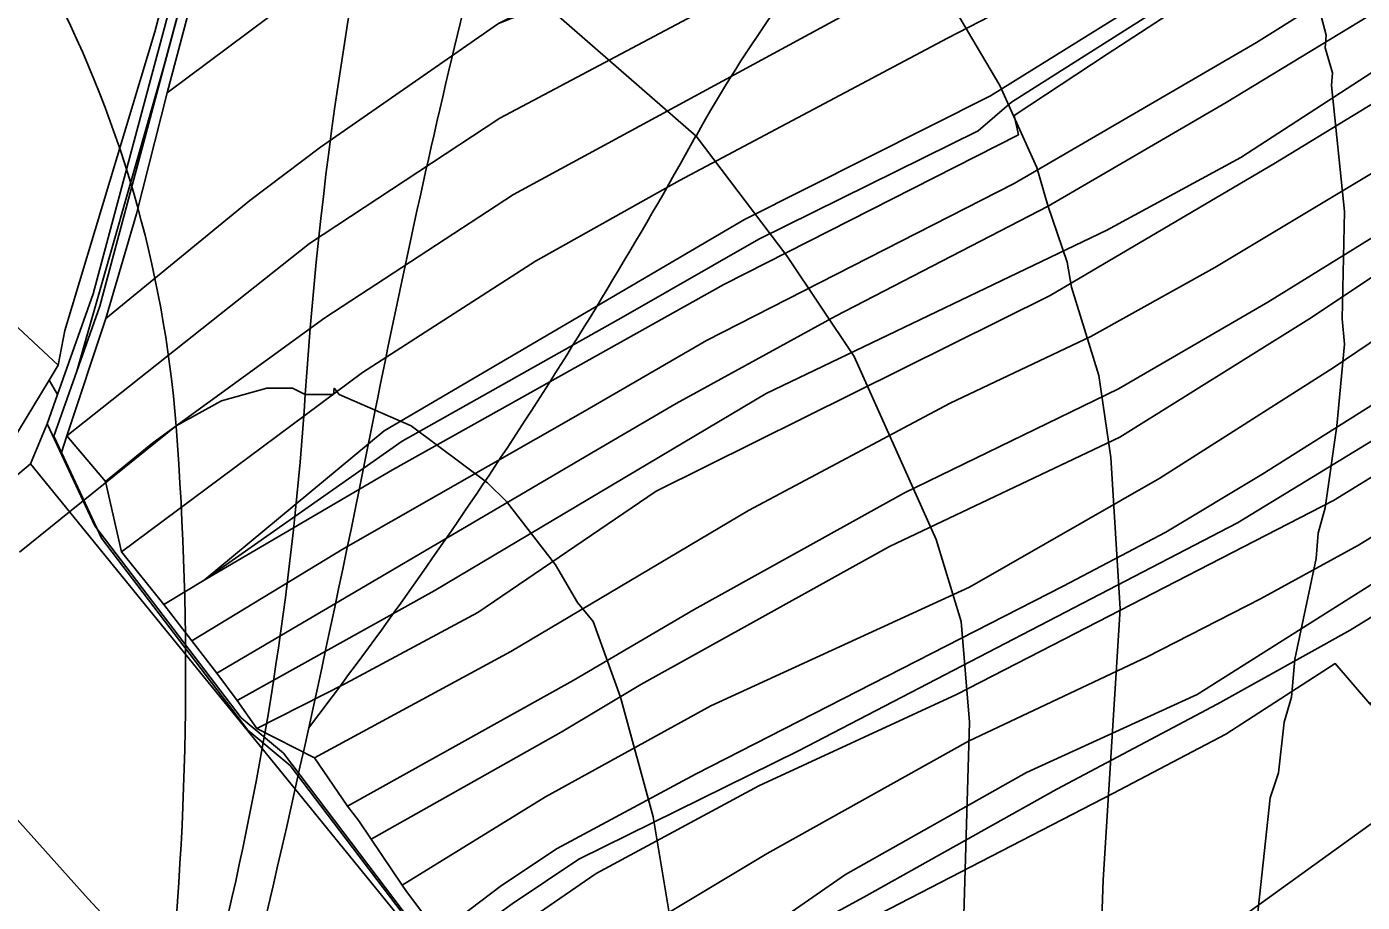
# Model space of a CAD drawing. Extents: x -510989 to -501240, y -1184665 to -1176098.
# Drawn here: x -504123.7 to -503911.8, y -1182831.5 to -1182692.7 of the extents above; entities that cross this region are included whole.
import ezdxf

# ---------------------------------------------------------------- set-up
doc = ezdxf.new("R2010")
doc.units = 0
for name, color, linetype in [('lesni_pozemek', 7, 'Continuous'), ('NAVRH_rozvodnice', 7, 'Continuous'), ('ostatni_plocha_x_ostatni_komunikace', 7, 'Continuous'), ('popis', 7, 'Continuous'), ('STAV_povodi', 7, 'Continuous'), ('STAV_zaplavove_uzemi', 7, 'Continuous'), ('trvaly_travni_porost', 7, 'Continuous'), ('vrstevnice_01', 7, 'Continuous'), ('vrstevnice_02', 7, 'Continuous')]:
    doc.layers.add(name, color=color, linetype=linetype)

msp = doc.modelspace()

# ---------------------------------------------------------------- linework, layer by layer
at = {"layer": 'lesni_pozemek'}
msp.add_lwpolyline([(-504108.08, -1182644.43), (-504093.8, -1182657.06), (-504103.38, -1182693.45), (-504117.63, -1182740.83), (-504118.68, -1182746.36), (-504132.13, -1182733.89), (-504174.32, -1182695.83), (-504155.94, -1182673.32), (-504125.54, -1182629.68)], close=True, dxfattribs=at)
msp.add_lwpolyline([(-504089.79, -1182857.01), (-504113.93, -1182830.98), (-504138.84, -1182803.26), (-504152.42, -1182786.67), (-504123.07, -1182761.98), (-504057.27, -1182842.9)], dxfattribs=at)
at = {"layer": 'NAVRH_rozvodnice'}
for centre, radius, start, end in [((-502469.97, -1183071.76), 1629.8, 164.16335, 168.739), ((-503830.02, -1182814.17), 214.47, 137.7624, 150.9414), ((-504282.44, -1182770.15), 182.99, 4.4346, 28.0858), ((-504694.92, -1182333.59), 774.97, 322.64014, 330.94139), ((-506590.51, -1182251.31), 2571.63, 346.44617, 348.739), ((-504606.98, -1182795.32), 508.5, 353.5433, 4.4346)]:
    msp.add_arc(centre, radius, start, end, dxfattribs=at)
at = {"layer": 'ostatni_plocha_x_ostatni_komunikace'}
for points in [[(-504054.06, -1182368.12), (-504078.54, -1182472.67), (-504067.18, -1182550.64), (-504069.04, -1182594.17), (-504073.53, -1182613.89), (-504079.06, -1182629.93), (-504092.77, -1182658.99), (-504113.17, -1182735.06), (-504118.8, -1182751), (-504120.13, -1182748.75), (-504118.68, -1182746.36), (-504117.63, -1182740.83), (-504103.38, -1182693.45), (-504093.8, -1182657.06), (-504079.45, -1182627.96), (-504074.34, -1182613.7), (-504070.26, -1182595.76), (-504067.83, -1182551.12), (-504079.47, -1182472.68), (-504054.51, -1182368.02)], [(-504064.75, -1182552.42), (-504066.88, -1182600.91), (-504071.56, -1182616.57), (-504076.52, -1182633.12), (-504086.12, -1182653.29), (-504092.94, -1182671.23), (-504097.49, -1182688.34), (-504101.43, -1182703.13), (-504106.25, -1182722.37), (-504111.13, -1182738.96), (-504117.35, -1182757.54), (-504118.17, -1182760.19), (-504119.38, -1182757.61), (-504112.1, -1182737), (-504091.71, -1182660.92), (-504078, -1182631.85), (-504072.47, -1182615.81), (-504067.98, -1182596.08), (-504066.13, -1182552.55)]]:
    msp.add_lwpolyline(points, dxfattribs=at)
msp.add_lwpolyline([(-504120.45, -1182755.66), (-504119.24, -1182758.24), (-504112.9, -1182771.84), (-504089.67, -1182802.29), (-504082.97, -1182807.91), (-504057.34, -1182841.66), (-504028.33, -1182873.74), (-504005.84, -1182900.48), (-503993.33, -1182913.41), (-503981.65, -1182927.85), (-503967.63, -1182943.24), (-503968.52, -1182943.98), (-504018.34, -1182886.36), (-504018.48, -1182886.2), (-504057.27, -1182842.9), (-504123.07, -1182761.98)], close=True, dxfattribs=at)
at = {"layer": 'popis'}
msp.add_lwpolyline([(-504056.26, -1182843.61), (-504081.89, -1182809.86), (-504088.59, -1182804.23), (-504111.83, -1182773.79), (-504119.38, -1182757.61), (-504115.74, -1182747.3), (-504101.91, -1182698.96), (-504091.71, -1182660.92), (-504078, -1182631.85), (-504072.47, -1182615.81), (-504067.98, -1182596.08), (-504066.13, -1182552.55), (-504077.49, -1182474.57), (-504065.26, -1182422.28), (-504053.02, -1182369.99), (-504046.18, -1182319.23), (-504047.14, -1182295.34), (-504048.85, -1182295.22), (-504060.16, -1182263.76), (-504066.42, -1182227.36), (-504086.38, -1182189.26), (-504088.87, -1182159.39)], dxfattribs=at)
at = {"layer": 'STAV_povodi'}
for centre, radius, start, end in [((-503464.96, -1182791.43), 615.87, 155.3948, 176.23631), ((-504590.46, -1182717.39), 512.06, 336.9635, 356.2363)]:
    msp.add_arc(centre, radius, start, end, dxfattribs=at)
at = {"layer": 'STAV_zaplavove_uzemi'}
msp.add_spline([(-502250.32, -1184002.61), (-502355.07, -1183875.41), (-502442.37, -1183790.61), (-502477.29, -1183700.82), (-502532.16, -1183578.61), (-502567.08, -1183448.91), (-502626.05, -1183402.34), (-502705.41, -1183380.59), (-502814.2, -1183349.87), (-502882.03, -1183297.39), (-502931.95, -1183237.24), (-503042.02, -1183107.97), (-503139.64, -1183018.94), (-503222.14, -1182957.59), (-503308.56, -1182839.96), (-503316.24, -1182784.92), (-503330.32, -1182756.77), (-503348.24, -1182719.65), (-503334.16, -1182651.82), (-503323.92, -1182595.5), (-503313.68, -1182526.39), (-503294.1, -1182480.5), (-503251.86, -1182396.03), (-503229.34, -1182314.37), (-503216.1, -1182227.15), (-503242.43, -1182174.5), (-503271.86, -1182129.59), (-503287.34, -1182081.58), (-503343.88, -1182028.1), (-503361.79, -1182008.91), (-503396.35, -1181952.59), (-503442.43, -1181933.39), (-503497.46, -1181888.6), (-503525.62, -1181860.44), (-503528.18, -1181837.4), (-503548.66, -1181767.01), (-503558.9, -1181729.89), (-503576.82, -1181682.53), (-503578.1, -1181621.1), (-503567.86, -1181572.46), (-503552.5, -1181536.63), (-503538.04, -1181458.36), (-503518.33, -1181411.9), (-503509.88, -1181341.51), (-503497.21, -1181207.63), (-503499.77, -1181097.56), (-503498.02, -1181031.35), (-503510.82, -1180970.85), (-503549.22, -1180952.23), (-503571.32, -1180940.6), (-503605.07, -1180937.11), (-503651.61, -1180939.44), (-503671.39, -1180917.33), (-503679.53, -1180892.89), (-503713.27, -1180871.95), (-503727.24, -1180859.15), (-503734.22, -1180833.55), (-503728.4, -1180799.81), (-503741.2, -1180770.72), (-503722.82, -1180725.17), (-503721.54, -1180703.41), (-503731.78, -1180697.01), (-503767.61, -1180699.57), (-503790.65, -1180697.01), (-503817.53, -1180697.01), (-503861.04, -1180686.77), (-503889.2, -1180675.25), (-503900.72, -1180668.85), (-503953.2, -1180679.09), (-503997.99, -1180697.01), (-504063.27, -1180722.61), (-504109.34, -1180749.49), (-504142.62, -1180776.36), (-504177.18, -1180796.84), (-504211.73, -1180817.32), (-504414.98, -1180961.5), (-504472.7, -1180998.11), (-504544.51, -1181068.5), (-504600.82, -1181143.12), (-504621.94, -1181196.62), (-504641.65, -1181267.01), (-504660.25, -1181350.62), (-504634.7, -1181398.32), (-504617.66, -1181447.72), (-504600.62, -1181492.01), (-504587, -1181548.23), (-504592.11, -1181628.29), (-504569.96, -1181682.81), (-504568.26, -1181664.07), (-504554.63, -1181621.48), (-504547.82, -1181597.63)], degree=3, dxfattribs=at)
at = {"layer": 'trvaly_travni_porost'}
for points in [[(-503774.22, -1182482.21), (-503774.74, -1182490.02), (-503775.12, -1182497.76), (-503813.01, -1182519.62), (-503844.79, -1182538.7), (-503872.94, -1182555.96), (-503949.28, -1182606.39), (-503989.12, -1182629.03), (-504009.4, -1182642.33), (-504035.41, -1182656.41), (-504069.12, -1182679.02), (-504101.43, -1182703.13), (-504097.49, -1182688.34), (-504054.63, -1182657.64), (-504036.59, -1182645.38), (-504017.6, -1182632.91), (-503976.28, -1182610.86), (-503955.72, -1182598.6), (-503938.59, -1182587.67), (-503912.52, -1182570), (-503873.08, -1182544.64), (-503841.73, -1182525.8), (-503824.87, -1182515.87)], [(-503812.56, -1182589.86), (-503846.15, -1182613.53), (-503870.96, -1182630.11), (-503913.58, -1182658.64), (-503948.97, -1182679.67), (-503977.58, -1182694.47), (-504020.12, -1182717.04), (-504042.97, -1182729.88), (-504070.41, -1182747.5), (-504108.65, -1182775.95), (-504111.18, -1182764.8), (-504103.68, -1182758.67), (-504076.37, -1182738.86), (-504046.46, -1182719.29), (-503993.33, -1182690.45), (-503969.82, -1182679.51), (-503956.13, -1182673.94), (-503930.87, -1182658.22), (-503877.65, -1182623.78), (-503858.37, -1182610.31), (-503834.2, -1182592.69), (-503827.85, -1182587.69)], [(-503763.24, -1182600.92), (-503733.78, -1182586.69), (-503754.26, -1182603.79), (-503801.05, -1182633.83), (-503816.31, -1182643.11), (-503836.29, -1182653.75), (-503861, -1182669.86), (-503891.69, -1182693.64), (-503925.57, -1182714.27), (-503961.31, -1182735.32), (-504023.83, -1182766.32), (-504052.14, -1182785.56), (-504073.09, -1182796.86), (-504087.17, -1182803.98), (-504090.31, -1182799.54), (-504059.05, -1182782.15), (-504006.38, -1182750.87), (-503952.31, -1182724.96), (-503931.08, -1182713.41), (-503890.52, -1182687.1), (-503864.69, -1182668.21), (-503829.25, -1182643.72), (-503788, -1182618.44)], [(-503799.62, -1182591.93), (-503819.63, -1182604.75), (-503841.89, -1182620.72), (-503879.09, -1182646.41), (-503903.66, -1182662.68), (-503917.15, -1182670.93), (-503934.74, -1182681.21), (-503970.8, -1182703.62), (-504009.81, -1182723.27), (-504066.98, -1182756.76), (-504095.54, -1182780.48), (-504101.93, -1182784.31), (-504108.65, -1182775.95), (-504070.41, -1182747.5), (-504042.97, -1182729.88), (-504020.12, -1182717.04), (-503977.58, -1182694.47), (-503948.97, -1182679.67), (-503913.58, -1182658.64), (-503870.96, -1182630.11), (-503846.15, -1182613.53), (-503812.56, -1182589.86)], [(-503740.25, -1182644.34), (-503802.57, -1182683.04), (-503834.81, -1182708.01), (-503858.05, -1182724.78), (-503887.25, -1182744.32), (-503931.6, -1182771.34), (-504001.26, -1182807.54), (-504036.07, -1182824.72), (-504046.65, -1182831.8), (-504056.65, -1182839.04), (-504058.42, -1182836.48), (-504048.37, -1182828.89), (-504039.55, -1182823), (-504017.47, -1182811.17), (-503959.23, -1182781.42), (-503942.97, -1182772.85), (-503927.71, -1182763.71), (-503904.98, -1182749.38), (-503864.54, -1182722.66), (-503839.67, -1182706.14), (-503817.33, -1182686.08), (-503799.57, -1182673.76), (-503780.53, -1182663.3), (-503736.15, -1182640.63)], [(-503761.17, -1182664.67), (-503794.11, -1182684.2), (-503865.29, -1182735.48), (-503899.59, -1182757.49), (-503916.35, -1182767.82), (-503960.96, -1182790.74), (-503976.18, -1182798.59), (-504007.51, -1182813.1), (-504033.35, -1182826.97), (-504054.69, -1182841.67), (-504056.65, -1182839.04), (-504046.65, -1182831.8), (-504036.07, -1182824.72), (-504001.26, -1182807.54), (-503931.6, -1182771.34), (-503887.25, -1182744.32), (-503858.05, -1182724.78), (-503834.81, -1182708.01), (-503802.57, -1182683.04), (-503740.25, -1182644.34)], [(-503889.21, -1182713.15), (-503862.11, -1182693.17), (-503883.97, -1182714.9), (-503920.27, -1182739.07), (-503950.26, -1182757.75), (-503986.82, -1182775.12), (-504026.24, -1182797.01), (-504038.91, -1182804.57), (-504069.03, -1182821.55), (-504071.02, -1182818.63), (-504072.8, -1182816.29), (-504036.99, -1182796.37), (-504017.78, -1182785.09), (-503984.41, -1182766.58), (-503950.45, -1182750.11), (-503926.78, -1182736.35)], [(-504174.32, -1182695.83), (-504132.13, -1182733.89), (-504118.68, -1182746.36), (-504120.13, -1182748.75), (-504126.2, -1182758.75), (-504149.03, -1182779.94), (-504210.52, -1182722.69)], [(-503893.44, -1182787.83), (-503903.53, -1182793.88), (-503910.57, -1182800.07), (-503916.07, -1182793.7), (-503933.46, -1182804.88), (-503951.36, -1182814.3), (-503989.96, -1182834.23), (-504016.4, -1182849.54), (-504036.63, -1182862.36), (-504038.46, -1182860.38), (-504009.12, -1182840.7), (-503990.87, -1182830.74), (-503960.27, -1182813.61), (-503934.82, -1182800.1), (-503913.7, -1182788.38), (-503900.51, -1182780.26)], [(-504163.77, -1182796.35), (-504152.42, -1182786.67), (-504138.84, -1182803.26), (-504113.93, -1182830.98), (-504089.79, -1182857.01), (-504068.07, -1182882.7), (-504047.02, -1182910.28), (-504031.75, -1182929.1), (-504022.97, -1182939.87), (-504000.89, -1182967.41), (-504006.62, -1182971.66), (-504010.43, -1182974.49), (-504017.32, -1182966.46), (-504023.18, -1182959.19), (-504028.9, -1182951.41), (-504049.39, -1182924.3), (-504062.53, -1182907.58), (-504078.64, -1182886.84), (-504089.37, -1182876.38), (-504101.08, -1182860.99), (-504139.67, -1182819.08)], [(-503916.07, -1182793.7), (-503910.57, -1182800.07), (-503904.69, -1182804.84), (-503898.23, -1182810.34), (-503937.12, -1182838.42), (-503964.15, -1182855.08), (-504012.61, -1182887.19), (-504025.97, -1182872.48), (-504036.63, -1182862.36), (-504016.4, -1182849.54), (-503989.96, -1182834.23), (-503951.36, -1182814.3), (-503933.46, -1182804.88)], [(-503869.44, -1182796.22), (-503834.74, -1182804.56), (-503851.82, -1182837), (-503855.53, -1182855.21), (-503867.73, -1182855.72), (-503884.6, -1182853.49), (-503902.3, -1182846.68), (-503922.46, -1182866.64), (-503989.06, -1182912.26), (-503999.59, -1182903.02), (-504012.61, -1182887.19), (-503964.15, -1182855.08), (-503937.12, -1182838.42), (-503898.23, -1182810.34), (-503907.87, -1182819.58), (-503909.45, -1182825.66), (-503901.42, -1182824.59)]]:
    msp.add_lwpolyline(points, close=True, dxfattribs=at)
for points in [[(-503891.87, -1182601.48), (-503912.24, -1182614.23), (-503946.13, -1182634.57), (-503968.65, -1182649.1), (-504020.3, -1182677.6), (-504048.84, -1182692.16), (-504077.09, -1182711.76), (-504088.29, -1182720.25), (-504111.13, -1182738.96), (-504106.25, -1182722.37), (-504101.43, -1182703.13), (-504069.12, -1182679.02), (-504035.41, -1182656.41), (-504009.4, -1182642.33), (-503945.44, -1182606.2), (-503908.01, -1182581.44)], [(-503906.08, -1182624), (-503961.54, -1182660.03), (-503987.36, -1182674.64), (-504048.61, -1182707.16), (-504078.8, -1182727.06), (-504117.35, -1182757.54), (-504111.13, -1182738.96), (-504088.29, -1182720.25), (-504077.09, -1182711.76), (-504048.84, -1182692.16), (-504027.29, -1182683.57), (-503965.78, -1182650.36), (-503946.95, -1182637.74), (-503927.75, -1182625.59), (-503912.24, -1182614.23), (-503891.87, -1182601.48)], [(-503866.95, -1182610.74), (-503924.47, -1182648.76), (-503958.46, -1182670.03), (-503969.82, -1182679.51), (-503993.33, -1182690.45), (-504046.46, -1182719.29), (-504076.37, -1182738.86), (-504103.68, -1182758.67), (-504111.18, -1182764.8), (-504117.35, -1182757.54), (-504078.8, -1182727.06), (-504048.61, -1182707.16), (-503987.36, -1182674.64), (-503961.54, -1182660.03), (-503906.08, -1182624)], [(-503894.52, -1182673.81), (-503928.58, -1182695.19), (-503967.03, -1182717.56), (-504015.84, -1182742.45), (-504035.44, -1182753.78), (-504073.38, -1182775.41), (-504097.51, -1182790.06), (-504101.93, -1182784.31), (-504095.54, -1182780.48), (-504065.63, -1182762.95), (-504013.08, -1182733.53), (-503966.31, -1182709.8), (-503967.01, -1182706.74), (-503952.28, -1182697.04), (-503917.92, -1182674.63), (-503844.87, -1182627.06)], [(-503844.87, -1182627.06), (-503917.92, -1182674.63), (-503952.28, -1182697.04), (-503967.01, -1182706.74), (-503966.31, -1182709.8), (-504013.08, -1182733.53), (-504065.63, -1182762.95), (-504095.54, -1182780.48), (-504064.14, -1182758.43), (-504029.06, -1182738.71), (-504007.53, -1182726.34), (-503972.71, -1182709.17), (-503967.43, -1182704.65), (-503936.46, -1182684.98), (-503910.44, -1182668.59)], [(-504054.69, -1182841.67), (-504033.35, -1182826.97), (-504007.51, -1182813.1), (-503976.18, -1182798.59), (-503960.96, -1182790.74), (-503916.35, -1182767.82), (-503899.59, -1182757.49), (-503865.29, -1182735.48), (-503794.11, -1182684.2), (-503761.17, -1182664.67), (-503740.25, -1182644.34), (-503736.15, -1182640.63), (-503712.16, -1182627.49)], [(-504028.66, -1182837.29), (-504006.23, -1182823.79), (-503974.26, -1182806.01), (-503945.9, -1182792.59), (-503927.93, -1182783.4), (-503912.4, -1182774.88), (-503887.4, -1182759.5), (-503861.66, -1182742.88), (-503845.42, -1182730.07), (-503788.61, -1182689.91), (-503745.69, -1182663.07), (-503724.62, -1182648.32), (-503700.56, -1182632.7), (-503737.48, -1182667.37), (-503747.16, -1182674.72), (-503791.16, -1182701.79), (-503830.95, -1182728.18), (-503857.76, -1182747.57), (-503871.81, -1182756.9), (-503887.47, -1182766.7), (-503938, -1182798.58), (-503965.08, -1182810.96), (-503993.8, -1182827.15), (-504039.7, -1182858.95)], [(-503700.56, -1182632.7), (-503724.62, -1182648.32), (-503745.69, -1182663.07), (-503788.61, -1182689.91), (-503845.42, -1182730.07), (-503861.66, -1182742.88), (-503887.4, -1182759.5), (-503912.4, -1182774.88), (-503927.93, -1182783.4), (-503945.9, -1182792.59), (-503974.26, -1182806.01), (-504006.23, -1182823.79), (-504028.66, -1182837.29)], [(-503910.44, -1182668.59), (-503936.46, -1182684.98), (-503967.43, -1182704.65), (-503972.71, -1182709.17), (-504007.53, -1182726.34), (-504029.06, -1182738.71), (-504064.14, -1182758.43), (-504095.54, -1182780.48), (-504066.98, -1182756.76), (-504009.81, -1182723.27), (-503970.8, -1182703.62), (-503934.74, -1182681.21), (-503917.15, -1182670.93), (-503903.66, -1182662.68)], [(-504039.7, -1182858.95), (-503993.8, -1182827.15), (-503965.08, -1182810.96), (-503938, -1182798.58), (-503887.47, -1182766.7), (-503871.81, -1182756.9), (-503857.76, -1182747.57), (-503830.95, -1182728.18), (-503791.16, -1182701.79), (-503747.16, -1182674.72), (-503737.48, -1182667.37), (-503739.46, -1182673.67), (-503769.96, -1182692.43), (-503794.16, -1182707.84), (-503801.54, -1182712.42), (-503818.58, -1182723.78), (-503850.5, -1182747.37), (-503876.9, -1182765.34), (-503900.51, -1182780.26), (-503913.7, -1182788.38), (-503934.82, -1182800.1), (-503960.27, -1182813.61), (-503990.87, -1182830.74), (-504009.12, -1182840.7)], [(-503904.96, -1182687.38), (-503933.39, -1182704.7), (-503961.6, -1182721.14), (-503995.37, -1182738.6), (-504020.63, -1182752.44), (-504033.37, -1182759.91), (-504093.55, -1182795.2), (-504097.51, -1182790.06), (-504073.38, -1182775.41), (-504035.44, -1182753.78), (-504015.84, -1182742.45), (-503967.03, -1182717.56), (-503928.58, -1182695.19), (-503894.52, -1182673.81)], [(-503890.52, -1182687.1), (-503931.08, -1182713.41), (-503952.31, -1182724.96), (-504006.38, -1182750.87), (-504059.05, -1182782.15), (-504090.31, -1182799.54), (-504093.55, -1182795.2), (-504033.37, -1182759.91), (-504020.63, -1182752.44), (-503995.37, -1182738.6), (-503961.6, -1182721.14), (-503933.39, -1182704.7), (-503904.96, -1182687.38)], [(-503904.23, -1182712.32), (-503935.17, -1182730.84), (-503954.84, -1182741.83), (-503977.15, -1182752.38), (-504009.18, -1182769.41), (-504046.88, -1182791.78), (-504078.05, -1182808.65), (-504087.17, -1182803.98), (-504073.09, -1182796.86), (-504052.14, -1182785.56), (-504023.83, -1182766.32), (-503961.31, -1182735.32), (-503925.57, -1182714.27), (-503891.69, -1182693.64)], [(-503889.21, -1182713.15), (-503926.78, -1182736.35), (-503950.45, -1182750.11), (-503984.41, -1182766.58), (-504017.78, -1182785.09), (-504036.99, -1182796.37), (-504072.8, -1182816.29), (-504078.05, -1182808.65), (-504046.88, -1182791.78), (-504009.18, -1182769.41), (-503977.15, -1182752.38), (-503954.84, -1182741.83), (-503935.17, -1182730.84), (-503904.23, -1182712.32)], [(-503880.47, -1182722.51), (-503916.43, -1182746.75), (-503943.93, -1182764.27), (-503974.11, -1182781.59), (-504015.13, -1182800.41), (-504041.39, -1182814.83), (-504064.11, -1182828.84), (-504069.03, -1182821.55), (-504038.91, -1182804.57), (-504026.24, -1182797.01), (-503986.82, -1182775.12), (-503950.26, -1182757.75), (-503920.27, -1182739.07), (-503883.97, -1182714.9)], [(-503904.98, -1182749.38), (-503927.71, -1182763.71), (-503942.97, -1182772.85), (-503959.23, -1182781.42), (-504017.47, -1182811.17), (-504039.55, -1182823), (-504048.37, -1182828.89), (-504058.42, -1182836.48), (-504063.44, -1182829.82), (-504064.11, -1182828.84), (-504041.39, -1182814.83), (-504015.13, -1182800.41), (-503974.11, -1182781.59), (-503943.93, -1182764.27), (-503916.43, -1182746.75), (-503880.47, -1182722.51)], [(-504211.58, -1182839.08), (-504187.04, -1182813.97), (-504171.3, -1182799.16), (-504149.03, -1182779.94), (-504126.2, -1182758.75), (-504120.13, -1182748.75), (-504118.8, -1182751), (-504120.45, -1182755.66), (-504123.07, -1182761.98), (-504152.42, -1182786.67), (-504163.77, -1182796.35), (-504172.88, -1182804.13), (-504180.5, -1182811.16), (-504185.12, -1182815.82), (-504188.1, -1182819.35), (-504194.92, -1182827.03), (-504202.6, -1182834.38)], [(-504056.26, -1182843.61), (-504081.89, -1182809.86), (-504088.59, -1182804.23), (-504111.83, -1182773.79), (-504118.17, -1182760.19), (-504117.35, -1182757.54), (-504111.18, -1182764.8), (-504108.65, -1182775.95), (-504101.93, -1182784.31), (-504097.51, -1182790.06), (-504093.55, -1182795.2), (-504090.31, -1182799.54), (-504087.17, -1182803.98), (-504078.05, -1182808.65), (-504072.8, -1182816.29), (-504071.02, -1182818.63), (-504069.03, -1182821.55), (-504064.11, -1182828.84), (-504063.44, -1182829.82), (-504058.42, -1182836.48)]]:
    msp.add_lwpolyline(points, dxfattribs=at)
at = {"layer": 'vrstevnice_01'}
for points in [[(-504204.41, -1182834), (-504192.41, -1182801), (-504186.91, -1182777), (-504182.59, -1182765), (-504176.19, -1182751), (-504141.31, -1182703), (-504121, -1182684), (-504110.5, -1182678), (-504097.81, -1182675), (-504080.91, -1182674), (-504062.69, -1182678), (-504050.5, -1182683), (-504040.5, -1182690), (-504017.5, -1182710), (-504003.09, -1182729), (-503992.41, -1182745), (-503979.41, -1182774), (-503975.41, -1182787), (-503974.09, -1182803), (-503975.41, -1182848)], [(-503918.31, -1182691), (-503917.5, -1182694), (-503917.69, -1182696), (-503916.5, -1182700), (-503916.69, -1182702), (-503914.59, -1182722), (-503915, -1182739), (-503914.59, -1182743), (-503915.81, -1182756), (-503917.69, -1182769), (-503918.81, -1182773), (-503919.09, -1182777), (-503922.5, -1182793), (-503923, -1182799), (-503924.19, -1182803), (-503925.09, -1182811), (-503926.41, -1182815), (-503929.19, -1182841)]]:
    msp.add_lwpolyline(points, dxfattribs=at)
at = {"layer": 'vrstevnice_02'}
for points in [[(-503950.19, -1182785), (-503951.69, -1182761), (-503953.59, -1182748), (-503957.91, -1182734), (-503958.59, -1182730), (-503961.69, -1182721), (-503963.41, -1182715), (-503969.31, -1182702), (-503975.81, -1182691)], [(-504018.81, -1182851), (-504024.31, -1182818), (-504029.5, -1182799), (-504033.81, -1182787), (-504036.31, -1182784), (-504039.81, -1182778), (-504047.59, -1182768), (-504050.59, -1182765), (-504062.69, -1182756), (-504074.09, -1182751), (-504074.91, -1182750), (-504075, -1182751), (-504079.5, -1182751), (-504081.5, -1182750), (-504085.59, -1182750), (-504092.81, -1182752), (-504100, -1182756), (-504124.81, -1182776)], [(-503953.59, -1182848), (-503952.91, -1182828), (-503950.19, -1182785)]]:
    msp.add_lwpolyline(points, dxfattribs=at)

doc.saveas('drawing.dxf')
